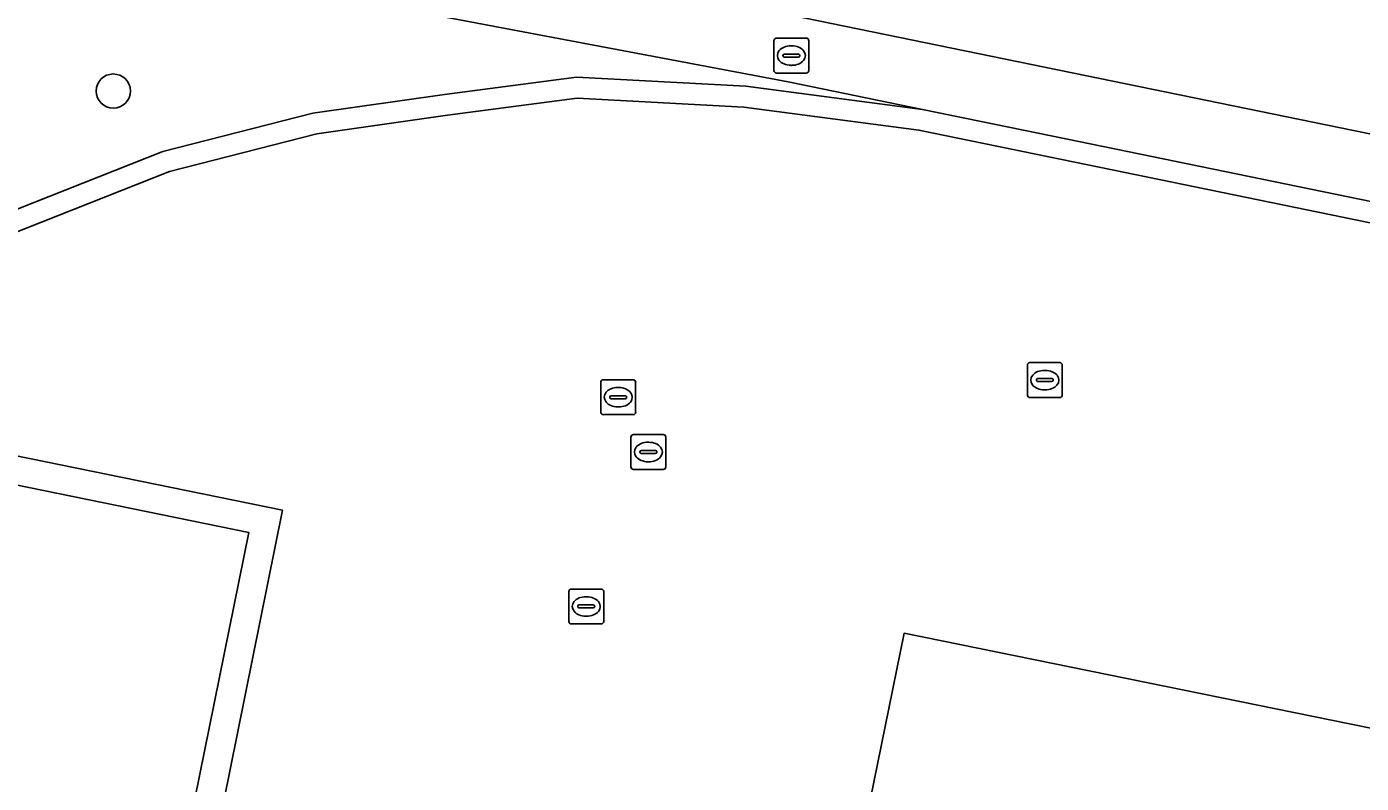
# Model space of a CAD drawing. Extents: x 157692 to 159674, y 381452 to 383291.
# Drawn here: x 158545.26 to 158583.52, y 382064.39 to 382086.07 of the extents above; entities that cross this region are included whole.
import ezdxf

# ---------------------------------------------------------------- set-up
doc = ezdxf.new("R2010")
doc.units = 0
for name, color, linetype in [('IMGEO_Boom', 7, 'Continuous'), ('IMGEO_Brandkraan', 7, 'Continuous'), ('IMGEO_Erf', 7, 'Continuous'), ('IMGEO_Fietspad_gesloten', 7, 'Continuous'), ('IMGEO_Groenvoorziening', 7, 'Continuous'), ('IMGEO_Haag', 7, 'Continuous'), ('IMGEO_Kolk', 7, 'Continuous'), ('IMGEO_Pand', 7, 'Continuous'), ('IMGEO_Pand_overbouw', 7, 'Continuous'), ('IMGEO_Rioolput', 7, 'Continuous'), ('IMGEO_Voetpad_open', 7, 'Continuous')]:
    doc.layers.add(name, color=color, linetype=linetype)

msp = doc.modelspace()

# ---------------------------------------------------------------- linework, layer by layer
at = {"layer": 'IMGEO_Boom'}
msp.add_circle((158547.744, 382084.226), 0.489, dxfattribs=at)
at = {"layer": 'IMGEO_Brandkraan'}
for p, q in [((158566.683, 382084.817), (158566.683, 382085.669)), ((158566.758, 382085.743), (158567.61, 382085.743)), ((158567.171, 382085.523), (158567.196, 382085.523)), ((158567.684, 382085.669), (158567.684, 382084.817)), ((158566.942, 382085.237), (158566.942, 382085.249)), ((158567.38, 382085.2), (158566.982, 382085.2)), ((158566.985, 382085.286), (158567.383, 382085.286)), ((158567.426, 382085.249), (158567.426, 382085.237)), ((158567.61, 382084.743), (158566.758, 382084.743)), ((158567.194, 382084.963), (158567.169, 382084.963))]:
    msp.add_line(p, q, dxfattribs=at)
for points in [[(158566.683, 382084.817), (158566.683, 382085.669)], [(158566.758, 382085.743), (158567.61, 382085.743)], [(158567.684, 382085.669), (158567.684, 382084.817)], [(158567.61, 382084.743), (158566.758, 382084.743)]]:
    msp.add_lwpolyline(points, dxfattribs=at)
for centre, radius, start, end in [((158566.76, 382085.667), 0.0765, 91.552, 178.448), ((158566.76, 382085.667), 0.0765, 91.552, 178.448), ((158567.608, 382085.667), 0.0765, 1.552, 88.448), ((158567.608, 382085.667), 0.0765, 1.552, 88.448), ((158566.982, 382085.246), 0.0403, 85.8775, 175.7526), ((158566.979, 382085.236), 0.0366, 178.938, 274.7102), ((158567.383, 382085.243), 0.043, 264.8664, 352.4533), ((158567.387, 382085.248), 0.0386, 1.7309, 96.639), ((158566.76, 382084.819), 0.0765, 181.552, 268.448), ((158566.76, 382084.819), 0.0765, 181.552, 268.448), ((158567.608, 382084.819), 0.0765, 271.552, 358.448), ((158567.608, 382084.819), 0.0765, 271.552, 358.448)]:
    msp.add_arc(centre, radius, start, end, dxfattribs=at)
for centre, major_axis, ratio, start_param, end_param in [((158567.17, 382085.243), (-0.387, 0.002), 0.722429, 4.712389, 7.853982), ((158567.195, 382085.243), (-0.39, 0.002), 0.717154, 1.570796, 4.712389)]:
    msp.add_ellipse(centre, major_axis=major_axis, ratio=ratio, start_param=start_param, end_param=end_param, dxfattribs=at)
at = {"layer": 'IMGEO_Erf'}
for points in [[(158656.531, 382065.514), (158574.936, 382082.265), (158570.839, 382083.106), (158565.823, 382083.768), (158561.047, 382084.02), (158557.322, 382083.532), (158553.579, 382082.999), (158549.351, 382081.923), (158544.304, 382079.926)], [(158540.685, 382073.808), (158551.628, 382071.582), (158549.651, 382061.827), (158550.462, 382061.663), (158552.242, 382061.302), (158551.018, 382055.337), (158558.446, 382053.835), (158558.653, 382054.854), (158558.986, 382054.787), (158558.779, 382053.768), (158565.334, 382052.437), (158566.542, 382058.382), (158568.25, 382058.045), (158570.415, 382068.691), (158586.942, 382065.328)]]:
    msp.add_lwpolyline(points, dxfattribs=at)
at = {"layer": 'IMGEO_Fietspad_gesloten'}
msp.add_lwpolyline([(158533.524, 382092.807), (158567.173, 382086.396), (158657.056, 382067.984), (158692.348, 382060.756), (158733.578, 382052.258), (158746.373, 382049.67), (158773.852, 382044.005)], dxfattribs=at)
at = {"layer": 'IMGEO_Groenvoorziening'}
for points in [[(158549.165, 382082.495), (158553.463, 382083.589), (158557.24, 382084.126), (158561.024, 382084.622), (158565.878, 382084.366), (158570.941, 382083.698), (158567.095, 382084.488), (158556.81, 382086.425), (158533.535, 382090.81)], [(158539.307, 382077.53), (158544.304, 382079.926), (158549.351, 382081.923), (158553.579, 382082.999), (158557.322, 382083.532), (158561.047, 382084.02), (158565.823, 382083.768), (158570.839, 382083.106), (158574.936, 382082.265), (158656.531, 382065.514), (158658.251, 382065.165), (158658.369, 382065.753), (158656.651, 382066.102), (158575.057, 382082.853), (158570.941, 382083.698), (158565.878, 382084.366), (158561.024, 382084.622), (158557.24, 382084.126), (158553.463, 382083.589), (158549.165, 382082.495), (158544.064, 382080.476), (158539.061, 382078.078)], [(158539.061, 382078.078), (158544.064, 382080.476), (158549.165, 382082.495)]]:
    msp.add_lwpolyline(points, dxfattribs=at)
at = {"layer": 'IMGEO_Haag'}
msp.add_lwpolyline([(158539.307, 382077.53), (158544.304, 382079.926), (158549.351, 382081.923), (158553.579, 382082.999), (158557.322, 382083.532), (158561.047, 382084.02), (158565.823, 382083.768), (158570.839, 382083.106), (158574.936, 382082.265), (158656.531, 382065.514), (158658.251, 382065.165), (158658.369, 382065.753), (158656.651, 382066.102), (158575.057, 382082.853), (158570.941, 382083.698), (158565.878, 382084.366), (158561.024, 382084.622), (158557.24, 382084.126), (158553.463, 382083.589), (158549.165, 382082.495), (158544.064, 382080.476), (158539.061, 382078.078)], dxfattribs=at)
at = {"layer": 'IMGEO_Kolk'}
for p, q in [((158573.95, 382075.518), (158573.95, 382076.37)), ((158574.025, 382076.444), (158574.877, 382076.444)), ((158574.951, 382076.37), (158574.951, 382075.518)), ((158574.209, 382075.938), (158574.209, 382075.95)), ((158574.252, 382075.987), (158574.65, 382075.987)), ((158574.438, 382076.224), (158574.463, 382076.224)), ((158574.693, 382075.95), (158574.693, 382075.938)), ((158574.647, 382075.901), (158574.249, 382075.901)), ((158574.461, 382075.664), (158574.436, 382075.664)), ((158574.877, 382075.444), (158574.025, 382075.444)), ((158560.803, 382069.032), (158560.803, 382069.884)), ((158560.878, 382069.958), (158561.73, 382069.958)), ((158561.804, 382069.884), (158561.804, 382069.032)), ((158561.062, 382069.452), (158561.062, 382069.464)), ((158561.5, 382069.415), (158561.102, 382069.415)), ((158561.105, 382069.501), (158561.503, 382069.501)), ((158561.291, 382069.738), (158561.316, 382069.738)), ((158561.546, 382069.464), (158561.546, 382069.452)), ((158561.314, 382069.178), (158561.289, 382069.178)), ((158561.73, 382068.958), (158560.878, 382068.958))]:
    msp.add_line(p, q, dxfattribs=at)
for points in [[(158573.95, 382075.518), (158573.95, 382076.37)], [(158574.025, 382076.444), (158574.877, 382076.444)], [(158574.951, 382076.37), (158574.951, 382075.518)], [(158574.877, 382075.444), (158574.025, 382075.444)], [(158560.803, 382069.032), (158560.803, 382069.884)], [(158560.878, 382069.958), (158561.73, 382069.958)], [(158561.804, 382069.884), (158561.804, 382069.032)], [(158561.73, 382068.958), (158560.878, 382068.958)]]:
    msp.add_lwpolyline(points, dxfattribs=at)
for centre, radius, start, end in [((158574.027, 382076.368), 0.0765, 91.552, 178.448), ((158574.027, 382076.368), 0.0765, 91.552, 178.448), ((158574.875, 382076.368), 0.0765, 1.552, 88.448), ((158574.875, 382076.368), 0.0765, 1.552, 88.448), ((158574.249, 382075.947), 0.0403, 85.8775, 175.7526), ((158574.246, 382075.937), 0.0366, 178.938, 274.7102), ((158574.65, 382075.944), 0.043, 264.8664, 352.4533), ((158574.654, 382075.949), 0.0386, 1.7309, 96.639), ((158574.027, 382075.52), 0.0765, 181.552, 268.448), ((158574.027, 382075.52), 0.0765, 181.552, 268.448), ((158574.875, 382075.52), 0.0765, 271.552, 358.448), ((158574.875, 382075.52), 0.0765, 271.552, 358.448), ((158560.88, 382069.882), 0.0765, 91.552, 178.448), ((158560.88, 382069.882), 0.0765, 91.552, 178.448), ((158561.728, 382069.882), 0.0765, 1.552, 88.448), ((158561.728, 382069.882), 0.0765, 1.552, 88.448), ((158561.102, 382069.461), 0.0403, 85.8775, 175.7526), ((158561.099, 382069.451), 0.0366, 178.938, 274.7102), ((158561.503, 382069.458), 0.043, 264.8664, 352.4533), ((158561.507, 382069.463), 0.0386, 1.7309, 96.639), ((158560.88, 382069.034), 0.0765, 181.552, 268.448), ((158560.88, 382069.034), 0.0765, 181.552, 268.448), ((158561.728, 382069.034), 0.0765, 271.552, 358.448), ((158561.728, 382069.034), 0.0765, 271.552, 358.448)]:
    msp.add_arc(centre, radius, start, end, dxfattribs=at)
for centre, major_axis, ratio, start_param, end_param in [((158574.437, 382075.944), (-0.387, 0.002), 0.722429, 4.712389, 7.853982), ((158574.462, 382075.944), (-0.39, 0.002), 0.717154, 1.570796, 4.712389), ((158561.29, 382069.458), (-0.387, 0.002), 0.722429, 4.712389, 7.853982), ((158561.315, 382069.458), (-0.39, 0.002), 0.717154, 1.570796, 4.712389)]:
    msp.add_ellipse(centre, major_axis=major_axis, ratio=ratio, start_param=start_param, end_param=end_param, dxfattribs=at)
at = {"layer": 'IMGEO_Pand'}
msp.add_lwpolyline([(158586.942, 382065.328), (158570.415, 382068.691), (158568.25, 382058.045), (158566.542, 382058.382), (158565.334, 382052.437), (158558.779, 382053.768), (158558.986, 382054.787), (158558.653, 382054.854), (158558.446, 382053.835), (158551.018, 382055.337), (158552.242, 382061.302), (158550.462, 382061.663), (158549.651, 382061.827), (158551.628, 382071.582), (158540.685, 382073.808)], dxfattribs=at)
at = {"layer": 'IMGEO_Pand_overbouw'}
msp.add_lwpolyline([(158550.462, 382061.663), (158552.592, 382072.218), (158536.201, 382075.556), (158533.857, 382063.927), (158534.67, 382063.763), (158536.091, 382070.76), (158540.685, 382073.808), (158551.628, 382071.582), (158549.651, 382061.827)], close=True, dxfattribs=at)
at = {"layer": 'IMGEO_Rioolput'}
for p, q in [((158561.794, 382075.954), (158562.646, 382075.954)), ((158561.719, 382075.028), (158561.719, 382075.88)), ((158562.207, 382075.734), (158562.232, 382075.734)), ((158562.72, 382075.88), (158562.72, 382075.028)), ((158561.978, 382075.448), (158561.978, 382075.46)), ((158562.416, 382075.411), (158562.018, 382075.411)), ((158562.021, 382075.497), (158562.419, 382075.497)), ((158562.23, 382075.174), (158562.205, 382075.174)), ((158562.462, 382075.46), (158562.462, 382075.448)), ((158562.646, 382074.954), (158561.794, 382074.954)), ((158562.66, 382074.384), (158563.512, 382074.384)), ((158562.585, 382073.458), (158562.585, 382074.31)), ((158563.073, 382074.164), (158563.098, 382074.164)), ((158563.586, 382074.31), (158563.586, 382073.458)), ((158562.844, 382073.878), (158562.844, 382073.89)), ((158563.282, 382073.841), (158562.884, 382073.841)), ((158562.887, 382073.927), (158563.285, 382073.927)), ((158563.328, 382073.89), (158563.328, 382073.878)), ((158563.512, 382073.384), (158562.66, 382073.384)), ((158563.096, 382073.604), (158563.071, 382073.604))]:
    msp.add_line(p, q, dxfattribs=at)
for points in [[(158561.794, 382075.954), (158562.646, 382075.954)], [(158561.719, 382075.028), (158561.719, 382075.88)], [(158562.72, 382075.88), (158562.72, 382075.028)], [(158562.646, 382074.954), (158561.794, 382074.954)], [(158562.66, 382074.384), (158563.512, 382074.384)], [(158562.585, 382073.458), (158562.585, 382074.31)], [(158563.586, 382074.31), (158563.586, 382073.458)], [(158563.512, 382073.384), (158562.66, 382073.384)]]:
    msp.add_lwpolyline(points, dxfattribs=at)
for centre, radius, start, end in [((158561.796, 382075.878), 0.0765, 91.552, 178.448), ((158561.796, 382075.878), 0.0765, 91.552, 178.448), ((158562.644, 382075.878), 0.0765, 1.552, 88.448), ((158562.644, 382075.878), 0.0765, 1.552, 88.448), ((158562.018, 382075.457), 0.0403, 85.8775, 175.7526), ((158562.015, 382075.447), 0.0366, 178.938, 274.7102), ((158562.419, 382075.454), 0.043, 264.8664, 352.4533), ((158562.423, 382075.459), 0.0386, 1.7309, 96.639), ((158561.796, 382075.03), 0.0765, 181.552, 268.448), ((158561.796, 382075.03), 0.0765, 181.552, 268.448), ((158562.644, 382075.03), 0.0765, 271.552, 358.448), ((158562.644, 382075.03), 0.0765, 271.552, 358.448), ((158562.662, 382074.308), 0.0765, 91.552, 178.448), ((158562.662, 382074.308), 0.0765, 91.552, 178.448), ((158563.51, 382074.308), 0.0765, 1.552, 88.448), ((158563.51, 382074.308), 0.0765, 1.552, 88.448), ((158562.884, 382073.887), 0.0403, 85.8775, 175.7526), ((158562.881, 382073.877), 0.0366, 178.938, 274.7102), ((158563.285, 382073.884), 0.043, 264.8664, 352.4533), ((158563.289, 382073.889), 0.0386, 1.7309, 96.639), ((158562.662, 382073.46), 0.0765, 181.552, 268.448), ((158562.662, 382073.46), 0.0765, 181.552, 268.448), ((158563.51, 382073.46), 0.0765, 271.552, 358.448), ((158563.51, 382073.46), 0.0765, 271.552, 358.448)]:
    msp.add_arc(centre, radius, start, end, dxfattribs=at)
for centre, major_axis, ratio, start_param, end_param in [((158562.206, 382075.454), (-0.387, 0.002), 0.722429, 4.712389, 7.853982), ((158562.231, 382075.454), (-0.39, 0.002), 0.717154, 1.570796, 4.712389), ((158563.072, 382073.884), (-0.387, 0.002), 0.722429, 4.712389, 7.853982), ((158563.097, 382073.884), (-0.39, 0.002), 0.717154, 1.570796, 4.712389)]:
    msp.add_ellipse(centre, major_axis=major_axis, ratio=ratio, start_param=start_param, end_param=end_param, dxfattribs=at)
at = {"layer": 'IMGEO_Voetpad_open'}
msp.add_lwpolyline([(158533.535, 382090.81), (158556.81, 382086.425), (158567.095, 382084.488), (158570.941, 382083.698), (158575.057, 382082.853), (158656.651, 382066.102), (158657.056, 382067.984), (158567.173, 382086.396)], dxfattribs=at)

doc.saveas('drawing.dxf')
